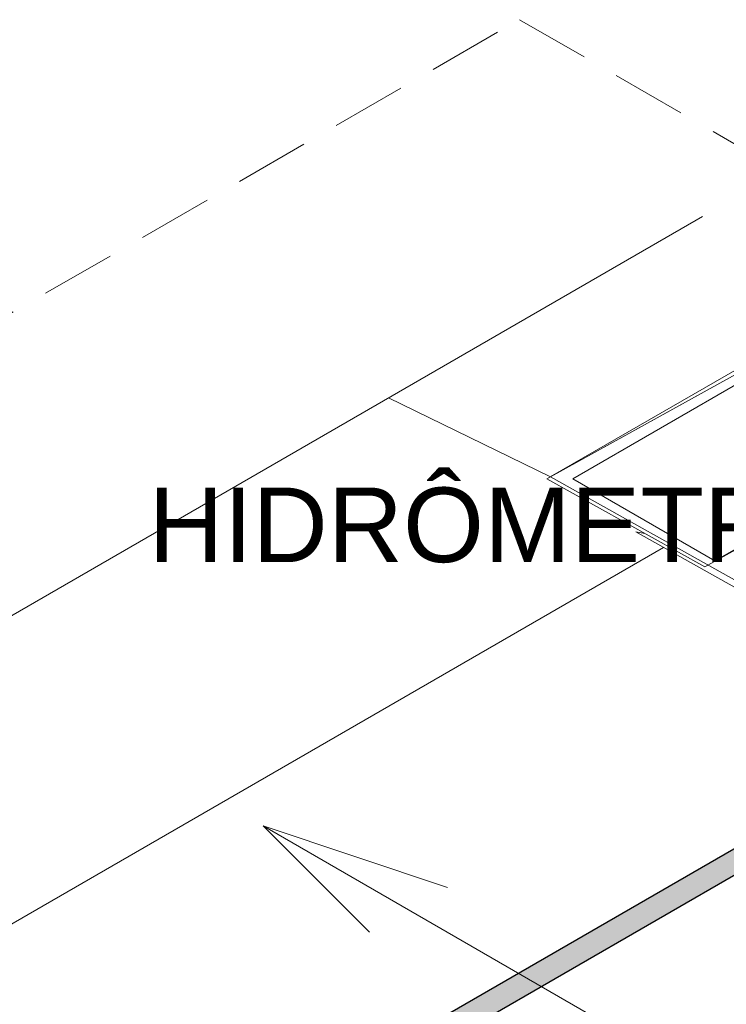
# Model space of a CAD drawing. Header units: millimetres. Extents: x 567 to 934, y -1 to 364.
# Tile 528 of 656: x 731.46 to 733.36, y 67.06 to 69.7. Entities that reach past the tile are written whole.
import ezdxf

# ---------------------------------------------------------------- set-up
doc = ezdxf.new("R2010")
doc.units = ezdxf.units.MM
doc.header["$MEASUREMENT"] = 0
doc.linetypes.add('JIS_02_2.0', pattern=[0.3, 0.2, -0.1])
doc.linetypes.add('NULL', pattern=[0])
for name, color, linetype, lineweight in [('A-DETL-MEDM', 7, 'Continuous', 25), ('A-WALL', 7, 'Continuous', 25), ('AL-Condutos', 3, 'Continuous', 25), ('ARQ-ALV-REB', 7, 'Continuous', 18), ('C-PROP-LINE', 7, 'Continuous', 25), ('DI-Área do detalhe', 10, 'JIS_02_2.0', 0), ('Inclinações no ponto', 7, 'Continuous', 9), ('S-COLS', 7, 'Continuous', 13), ('Textos', 7, 'Continuous', 9)]:
    doc.layers.add(name, color=color, linetype=linetype, lineweight=lineweight)
doc.styles.add('Arial', font='arial.ttf')

msp = doc.modelspace()

# ---------------------------------------------------------------- hatches: boundary and pattern name
at = {"layer": 'AL-Condutos', "linetype": 'Continuous'}
for points in [[(729.5798, 65.2726), (734.0754, 67.8682), (729.5716, 65.2731), (729.5627, 65.2606), (729.5682, 65.2381), (729.5843, 65.2205), (729.6004, 65.2195), (734.096, 67.8151), (729.6049, 65.2259), (734.1005, 67.8215), (729.6058, 65.2357), (734.1015, 67.8313), (734.0987, 67.8428), (734.0844, 67.863)], [(729.5716, 65.2731), (734.0442, 67.8501), (734.0474, 67.8572)], [(734.0844, 67.863), (734.0754, 67.8682), (729.5798, 65.2726)], [(734.1005, 67.8215), (734.1015, 67.8313), (729.6058, 65.2357)], [(734.096, 67.8151), (734.1005, 67.8215), (729.6049, 65.2259)]]:
    msp.add_hatch(color=91, dxfattribs=at).paths.add_polyline_path(points)

# ---------------------------------------------------------------- linework, layer by layer
at = {"layer": 'A-DETL-MEDM', "color": 8, "lineweight": 5}
msp.add_line((730.0905, 67.3171), (733.2948, 69.1671), dxfattribs=at)
at = {"layer": 'A-WALL', "color": 8, "lineweight": 5}
for p, q in [((732.8778, 68.4638), (733.677, 68.9067)), ((733.744, 68.9242), (732.9473, 68.4642)), ((733.3283, 68.2442), (734.1251, 68.7042)), ((733.9665, 68.5967), (733.3009, 68.2279)), ((733.3009, 68.2279), (732.8778, 68.4638)), ((733.3283, 68.2442), (732.9473, 68.4642))]:
    msp.add_line(p, q, dxfattribs=at)
at = {"layer": 'AL-Condutos'}
for p, q in [((734.0474, 67.8572), (729.5716, 65.2731)), ((729.6004, 65.2195), (734.096, 67.8151))]:
    msp.add_line(p, q, dxfattribs=at)
at = {"layer": 'ARQ-ALV-REB', "color": 8, "lineweight": 5}
for p, q in [((732.4526, 68.6809), (732.8872, 68.469)), ((733.1161, 68.3215), (735.2888, 67.1078)), ((733.1401, 68.3176), (733.1161, 68.3215)), ((730.6552, 66.8163), (733.1904, 68.28))]:
    msp.add_line(p, q, dxfattribs=at)
at = {"layer": 'C-PROP-LINE', "color": 8, "lineweight": 5}
for p, q in [((732.8872, 68.469), (733.9283, 69.0459)), ((735.3061, 67.1178), (732.8872, 68.469))]:
    msp.add_line(p, q, dxfattribs=at)
at = {"layer": 'DI-Área do detalhe'}
msp.add_lwpolyline([(725.5576, 65.5114), (732.804, 69.6951), (736.287, 67.6842), (729.0407, 63.5005), (725.5576, 65.5114)], dxfattribs=at)
at = {"layer": 'Inclinações no ponto', "color": 8, "lineweight": 5}
for p, q in [((732.117, 67.5334), (732.6112, 67.3687)), ((732.117, 67.5334), (732.4023, 67.2482)), ((734.0715, 66.405), (732.117, 67.5334))]:
    msp.add_line(p, q, dxfattribs=at)
at = {"layer": 'S-COLS', "color": 8, "lineweight": 5}
for p, q in [((732.8867, 68.4693), (733.744, 68.9642)), ((733.6949, 68.8959), (732.9473, 68.4642)), ((734.0699, 68.6724), (733.3283, 68.2442)), ((733.3283, 68.2442), (732.9473, 68.4642))]:
    msp.add_line(p, q, dxfattribs=at)

# ---------------------------------------------------------------- texts
at = {"layer": 'Textos', "linetype": 'NULL', "insert": (733.7178, 68.2378), "char_height": 0.2, "width": 3.819207, "attachment_point": 9, "line_spacing_factor": 0.6, "style": 'Arial'}
msp.add_mtext('HIDRÔMETRO', dxfattribs=at)

doc.saveas('drawing.dxf')
